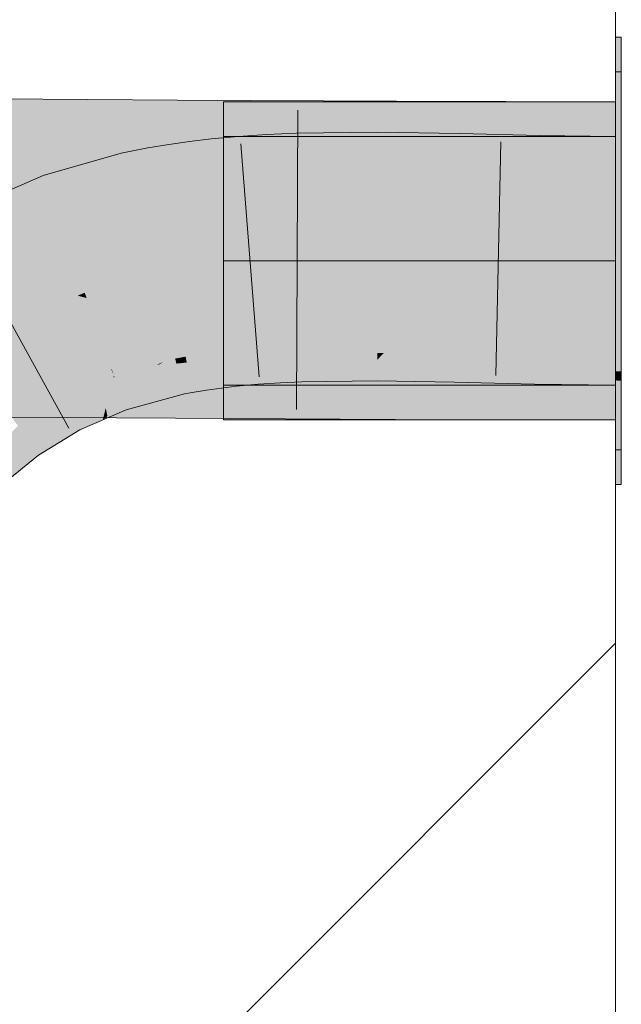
# Model space of a CAD drawing. Extents: x -620 to 300, y 62 to 1162.
# Tile 277 of 307: x 244.902 to 245.507, y 968.379 to 969.369. Entities that reach past the tile are written whole.
import ezdxf
from ezdxf.lldxf.tags import DXFTag

# ---------------------------------------------------------------- set-up
doc = ezdxf.new("R2010")
doc.units = 0
doc.layers.get('0').update_dxf_attribs({"lineweight": 13})
doc.layers.add('E_Detail_Linie_Text_Bem', color=7, linetype='Continuous', lineweight=13)
for name, color, linetype, lineweight, true_color in [('E_Detail_Wandschraffur', 7, 'Continuous', 5, 0xc0c0c0), ('E_Leerrohr 25-A06G955E8I', 7, 'Continuous', 9, 0xff8000), ('E_Leerrohr 25-Shading', 7, 'Continuous', 9, 0xff8000), ('E_Leerrohr 32-A06G955G8I', 7, 'Continuous', 9, 0x00b300), ('E_Leerrohr 32-Shading', 7, 'Continuous', 9, 0x00b300)]:
    doc.layers.add(name, color=color, linetype=linetype, lineweight=lineweight, true_color=true_color)
tags = doc.linetypes.add('fein_strichliert', pattern=[4, 1, -2, 1]).pattern_tags.tags
tags[8:9] = [DXFTag(74, 4), DXFTag(75, 0), DXFTag(340, '0'), DXFTag(46, 0.0), DXFTag(50, 0.0), DXFTag(44, 0.0), DXFTag(45, 0.0)]
tags[6:7] = [DXFTag(74, 4), DXFTag(75, 0), DXFTag(340, '0'), DXFTag(46, 0.0), DXFTag(50, 0.0), DXFTag(44, 0.0), DXFTag(45, 0.0)]
tags[4:5] = [DXFTag(74, 4), DXFTag(75, 0), DXFTag(340, '0'), DXFTag(46, 0.0), DXFTag(50, 0.0), DXFTag(44, 0.0), DXFTag(45, 0.0)]
tags = doc.linetypes.add('STRICHPUNKT2-A06G955F8I', pattern=[12.7, 6.35, -3.175, 0, -3.175]).pattern_tags.tags
tags[10:11] = [DXFTag(74, 4), DXFTag(75, 0), DXFTag(340, '0'), DXFTag(46, 0.0), DXFTag(50, 0.0), DXFTag(44, 0.0), DXFTag(45, 0.0)]
tags[8:9] = [DXFTag(74, 4), DXFTag(75, 0), DXFTag(340, '0'), DXFTag(46, 0.0), DXFTag(50, 0.0), DXFTag(44, 0.0), DXFTag(45, 0.0)]
tags[6:7] = [DXFTag(74, 4), DXFTag(75, 0), DXFTag(340, '0'), DXFTag(46, 0.0), DXFTag(50, 0.0), DXFTag(44, 0.0), DXFTag(45, 0.0)]
tags[4:5] = [DXFTag(74, 4), DXFTag(75, 0), DXFTag(340, '0'), DXFTag(46, 0.0), DXFTag(50, 0.0), DXFTag(44, 0.0), DXFTag(45, 0.0)]

# ---------------------------------------------------------------- blocks, each defined once
blk = doc.blocks.new('Shading-A06G94V18I', base_point=(243.33392, 864.50482))
at = {"layer": 'E_Leerrohr 25-Shading', "color": 31, "true_color": 0xecb67f}
for points in [[(245.50716, 969.15942), (245.50716, 969.31696), (245.50116, 969.15942), (245.50116, 969.31696)], [(245.50716, 969.15942), (245.50716, 969.31696), (245.50116, 969.15942), (245.50116, 969.31696)], [(245.50716, 969.15942), (245.50716, 969.31696), (245.50116, 969.15942), (245.50116, 969.31696)], [(245.10716, 969.25195), (245.10716, 969.12695), (245.50116, 969.25195), (245.50116, 969.12695)], [(245.10716, 969.25195), (245.10716, 969.12695), (245.50116, 969.25195), (245.50116, 969.12695)], [(245.10716, 969.25195), (245.10716, 969.12695), (245.50116, 969.25195), (245.50116, 969.12695)], [(245.50716, 969.14191), (245.50716, 969.15942), (245.50116, 969.14191), (245.50116, 969.15942)], [(245.50716, 969.14191), (245.50716, 969.15942), (245.50116, 969.14191), (245.50116, 969.15942)], [(245.50716, 969.14191), (245.50716, 969.15942), (245.50116, 969.14191), (245.50116, 969.15942)], [(245.50116, 969.14191), (245.50116, 969.12695), (245.50716, 969.14191), (245.50716, 969.12695)], [(245.50116, 969.14191), (245.50116, 969.12695), (245.50716, 969.14191), (245.50716, 969.12695)], [(245.50116, 969.14191), (245.50116, 969.12695), (245.50716, 969.14191), (245.50716, 969.12695)], [(245.10716, 969.12695), (245.10716, 969.00195), (245.50116, 969.12695), (245.50116, 969.00195)], [(245.10716, 969.12695), (245.10716, 969.00195), (245.50116, 969.12695), (245.50116, 969.00195)], [(245.10716, 969.12695), (245.10716, 969.00195), (245.50116, 969.12695), (245.50116, 969.00195)], [(245.50716, 969.12695), (245.50116, 969.12695), (245.50716, 969.06635), (245.50116, 969.06635)], [(245.50716, 969.12695), (245.50116, 969.12695), (245.50716, 969.06635), (245.50116, 969.06635)], [(245.50716, 969.12695), (245.50116, 969.12695), (245.50716, 969.06635), (245.50116, 969.06635)], [(245.50116, 969.06635), (245.50116, 968.93695), (245.50716, 969.06635), (245.50716, 968.93695)], [(245.50116, 969.06635), (245.50116, 968.93695), (245.50716, 969.06635), (245.50716, 968.93695)], [(245.50116, 969.06635), (245.50116, 968.93695), (245.50716, 969.06635), (245.50716, 968.93695)]]:
    blk.add_solid(points, dxfattribs=at)
at = {"layer": 'E_Leerrohr 25-Shading', "color": 43, "true_color": 0xd7ab7f}
for points in [[(245.18037, 969.25537), (245.1503, 969.25397), (245.18086, 969.23303), (245.15163, 969.23077)], [(245.26207, 969.25641), (245.18037, 969.25537), (245.26202, 969.23486), (245.18086, 969.23303)], [(245.34476, 969.25507), (245.26207, 969.25641), (245.34428, 969.23248), (245.26202, 969.23486)], [(245.42482, 969.25299), (245.34476, 969.25507), (245.42435, 969.229), (245.34428, 969.23248)], [(245.07341, 969.24359), (245.07297, 969.24701), (245.05276, 969.23859), (245.05193, 969.24408)], [(245.09465, 969.24786), (245.09447, 969.24951), (245.07341, 969.24359), (245.07297, 969.24701)], [(245.09717, 969.22333), (245.09465, 969.24786), (245.07655, 969.21918), (245.07341, 969.24359)], [(245.12057, 969.25195), (245.09447, 969.24951), (245.09465, 969.24786)], [(245.12411, 969.22754), (245.12216, 969.25208), (245.09465, 969.24786), (245.12057, 969.25195)], [(245.12411, 969.22754), (245.09465, 969.24786), (245.09717, 969.22333)], [(245.1503, 969.25397), (245.12216, 969.25208), (245.15163, 969.23077), (245.12411, 969.22754)], [(245.50116, 969.25195), (245.42482, 969.25299), (245.50116, 969.22717), (245.42435, 969.229)], [(245.03235, 969.23273), (245.03093, 969.24054), (245.00703, 969.22375), (245.00406, 969.23505)], [(245.05276, 969.23859), (245.05193, 969.24408), (245.03235, 969.23273), (245.03093, 969.24054)], [(245.0565, 969.21436), (245.05276, 969.23859), (245.03671, 969.20862), (245.03235, 969.23273)], [(245.07655, 969.21918), (245.07341, 969.24359), (245.0565, 969.21436), (245.05276, 969.23859)], [(245.00406, 969.23505), (244.92581, 969.21283), (245.00703, 969.22375), (244.93466, 969.18781)], [(245.03671, 969.20862), (245.03235, 969.23273), (245.01318, 969.20038), (245.00703, 969.22375)], [(245.09717, 969.22333), (245.09821, 969.21313), (245.12411, 969.22754), (245.12506, 969.21558)], [(245.12411, 969.22754), (245.12506, 969.21558), (245.15163, 969.23077), (245.15237, 969.21741)], [(245.15163, 969.23077), (245.15237, 969.21741), (245.18086, 969.23303), (245.18117, 969.21875)], [(245.18086, 969.23303), (245.18117, 969.21875), (245.26202, 969.23486), (245.26201, 969.21985)], [(245.26202, 969.23486), (245.26201, 969.21985), (245.34428, 969.23248), (245.34398, 969.21844)], [(245.34428, 969.23248), (245.34398, 969.21844), (245.42435, 969.229), (245.4241, 969.21637)], [(245.42435, 969.229), (245.4241, 969.21637), (245.50116, 969.22717), (245.50116, 969.21533)], [(244.93466, 969.18781), (244.93802, 969.17834), (245.00703, 969.22375), (245.01338, 969.19965)], [(245.0565, 969.21436), (245.0575, 969.20789), (245.07655, 969.21918), (245.07765, 969.21069)], [(245.07655, 969.21918), (245.07765, 969.21069), (245.09717, 969.22333), (245.09821, 969.21313)], [(244.92581, 969.21283), (244.8477, 969.17902), (244.9039, 969.16357), (244.86453, 969.14648)], [(244.92581, 969.21283), (244.9039, 969.16357), (244.93466, 969.18781)], [(245.01318, 969.20038), (245.01338, 969.19965), (245.03671, 969.20862), (245.03746, 969.20453)], [(245.03671, 969.20862), (245.03746, 969.20453), (245.0565, 969.21436), (245.0575, 969.20789)], [(244.9039, 969.16357), (244.93802, 969.17834), (244.93466, 969.18781)], [(245.11644, 969.03577), (245.11629, 969.03723), (245.10034, 969.03442), (245.10022, 969.0354)], [(245.13918, 969.03876), (245.13913, 969.03937), (245.1163, 969.03699), (245.11629, 969.03723)], [(245.11644, 969.03577), (245.13931, 969.03705), (245.1163, 969.03699), (245.13918, 969.03876)], [(245.1626, 969.03766), (245.1624, 969.04095), (245.13931, 969.03705), (245.13913, 969.03937)], [(245.13965, 969.03302), (245.16286, 969.03296), (245.13931, 969.03705), (245.1626, 969.03766)], [(245.18506, 969.03766), (245.18497, 969.04199), (245.1626, 969.03766), (245.1624, 969.04095)], [(245.16286, 969.03296), (245.18517, 969.03259), (245.1626, 969.03766), (245.18506, 969.03766)], [(245.26166, 969.03906), (245.26167, 969.04303), (245.185, 969.04041), (245.18497, 969.04199)], [(245.18506, 969.03766), (245.26166, 969.03473), (245.185, 969.04041), (245.26166, 969.03906)], [(245.26166, 969.03436), (245.26166, 969.03473), (245.18517, 969.03259), (245.18506, 969.03766)], [(245.34021, 969.04169), (245.26167, 969.04303), (245.34, 969.0321), (245.26166, 969.03436)], [(245.42061, 969.03961), (245.34021, 969.04169), (245.42039, 969.02856), (245.34, 969.0321)], [(245.50116, 969.03857), (245.42061, 969.03961), (245.50116, 969.02667), (245.42039, 969.02856)], [(245.05835, 969.02869), (245.04625, 969.02533), (245.05882, 969.02692), (245.04294, 969.02301)], [(245.06938, 969.02826), (245.06897, 969.03058), (245.05882, 969.02692), (245.05835, 969.02869)], [(245.05968, 969.02362), (245.07004, 969.02472), (245.05882, 969.02692), (245.06938, 969.02826)], [(245.08441, 969.03259), (245.08434, 969.03314), (245.06902, 969.0304), (245.06897, 969.03058)], [(245.06938, 969.02826), (245.08481, 969.03009), (245.06902, 969.0304), (245.08441, 969.03259)], [(245.07004, 969.02472), (245.08542, 969.02606), (245.06938, 969.02826), (245.08481, 969.03009)], [(245.10034, 969.03442), (245.10022, 969.0354), (245.08441, 969.03259), (245.08434, 969.03314)], [(245.08481, 969.03009), (245.10072, 969.03143), (245.08441, 969.03259), (245.10034, 969.03442)], [(245.08542, 969.02606), (245.10129, 969.02698), (245.08481, 969.03009), (245.10072, 969.03143)], [(245.10072, 969.03143), (245.11679, 969.03235), (245.10034, 969.03442), (245.11644, 969.03577)], [(245.10129, 969.02698), (245.11728, 969.02753), (245.10072, 969.03143), (245.11679, 969.03235)], [(245.11758, 969.0246), (245.11728, 969.02753), (245.10201, 969.02148), (245.10129, 969.02698)], [(245.11679, 969.03235), (245.13965, 969.03302), (245.11644, 969.03577), (245.13931, 969.03705)], [(245.11728, 969.02753), (245.14003, 969.02814), (245.11679, 969.03235), (245.13965, 969.03302)], [(245.14003, 969.02814), (245.11728, 969.02753), (245.13632, 969.02759)], [(245.11728, 969.02753), (245.11758, 969.0246), (245.13632, 969.02759)], [(245.11758, 969.0246), (245.12003, 969.00085), (245.14003, 969.02814), (245.14204, 969.00287)], [(245.16298, 969.03082), (245.16286, 969.03296), (245.14003, 969.02814), (245.13965, 969.03302)], [(245.16298, 969.03082), (245.14003, 969.02814), (245.16438, 969.0061), (245.142, 969.00354)], [(245.16286, 969.03296), (245.16298, 969.03082), (245.18338, 969.03247)], [(245.18517, 969.03259), (245.16286, 969.03296), (245.18338, 969.03247)], [(245.18517, 969.03259), (245.16298, 969.03082), (245.1857, 969.00787), (245.16438, 969.0061)], [(245.26164, 969.0274), (245.26166, 969.03436), (245.18517, 969.03241), (245.18517, 969.03259)], [(245.26161, 969.00958), (245.26164, 969.0274), (245.1857, 969.00787), (245.18517, 969.03241)], [(245.33948, 969.00732), (245.33974, 969.01947), (245.26161, 969.00958), (245.26164, 969.0274)], [(245.26164, 969.0274), (245.26825, 969.03418), (245.26166, 969.03436)], [(245.26164, 969.0274), (245.33974, 969.01947), (245.26825, 969.03418), (245.33992, 969.02875)], [(245.33992, 969.02875), (245.34, 969.0321), (245.26825, 969.03418)], [(245.33974, 969.01947), (245.42004, 969.0105), (245.33992, 969.02875), (245.42026, 969.02185)], [(245.42026, 969.02185), (245.42039, 969.02856), (245.33992, 969.02875), (245.34, 969.0321)], [(245.42026, 969.02185), (245.45709, 969.02771), (245.42039, 969.02856)], [(245.42026, 969.02185), (245.50116, 969.01611), (245.45709, 969.02771), (245.50116, 969.02551)], [(245.50116, 969.02551), (245.50116, 969.02667), (245.45709, 969.02771)], [(245.01585, 969.01691), (245.0162, 969.01422), (245.04625, 969.02533), (245.02916, 969.01703)], [(245.01663, 969.01099), (245.01744, 969.00507), (245.02916, 969.01703), (245.0368, 969.01868)], [(245.0368, 969.01868), (245.01744, 969.00507), (245.05968, 969.02362), (245.06303, 969.01086)], [(245.02916, 969.01703), (245.0368, 969.01868), (245.03993, 969.02228), (245.04294, 969.02301)], [(245.04294, 969.02301), (245.0368, 969.01868), (245.05882, 969.02692), (245.05968, 969.02362)], [(245.04294, 969.02301), (245.04625, 969.02533), (245.03993, 969.02228)], [(245.07205, 969.01355), (245.07004, 969.02472), (245.06303, 969.01086), (245.05968, 969.02362)], [(245.0867, 969.01776), (245.08542, 969.02606), (245.07205, 969.01355), (245.07004, 969.02472)], [(245.07205, 969.01355), (245.0755, 968.99457), (245.0867, 969.01776), (245.08989, 968.99695)], [(245.10201, 969.02148), (245.10129, 969.02698), (245.0867, 969.01776), (245.08542, 969.02606)], [(245.0867, 969.01776), (245.08989, 968.99695), (245.10201, 969.02148), (245.10489, 968.99908)], [(245.10201, 969.02148), (245.10489, 968.99908), (245.11758, 969.0246), (245.12003, 969.00085)], [(245.41991, 969.00378), (245.42004, 969.0105), (245.33948, 969.00732), (245.33974, 969.01947)], [(245.50116, 969.00262), (245.50116, 969.01611), (245.42004, 969.0105), (245.42026, 969.02185)], [(244.98354, 969.00458), (244.9964, 969.0097), (244.98331, 969.00574), (244.99689, 969.01166)], [(244.99207, 968.99664), (244.99335, 968.99762), (244.98994, 969.00714), (244.9964, 969.0097)], [(244.99335, 968.99762), (244.99998, 969.00287), (244.9964, 969.0097), (244.99742, 969.01013)], [(244.99742, 969.01013), (244.99689, 969.01166), (244.9964, 969.0097)], [(245.01585, 969.01691), (244.99689, 969.01166), (245.01593, 969.01636)], [(244.99689, 969.01166), (244.99742, 969.01013), (245.01593, 969.01636), (245.0162, 969.01422)], [(244.99742, 969.01013), (244.99998, 969.00287), (245.0162, 969.01422), (245.01663, 969.01099)], [(244.99998, 969.00287), (245.01744, 969.00507), (245.01663, 969.01099)], [(245.00677, 968.98364), (245.00908, 968.97711), (245.06303, 969.01086), (245.06766, 968.99329)], [(245.0162, 969.01422), (245.01663, 969.01099), (245.02916, 969.01703)], [(245.01942, 968.98981), (245.06303, 969.01086), (245.01744, 969.00507)], [(245.06303, 969.01086), (245.06766, 968.99329), (245.07205, 969.01355), (245.0755, 968.99457)], [(245.16438, 969.0061), (245.16447, 969.00439), (245.1857, 969.00787), (245.18575, 969.00537)], [(245.1857, 969.00787), (245.18575, 969.00537), (245.26161, 969.00958), (245.2616, 969.00641)], [(245.26161, 969.00958), (245.2616, 969.00641), (245.33948, 969.00732), (245.33942, 969.00513)], [(245.42004, 969.0105), (245.41989, 969.00305), (245.50116, 969.00262), (245.50116, 969.00195)], [(244.94582, 968.9895), (244.98354, 969.00458), (244.98331, 969.00574)], [(244.98354, 969.00458), (244.94582, 968.9895), (244.98605, 968.99188), (244.9566, 968.96869)], [(244.98994, 969.00714), (244.98354, 969.00458), (244.99207, 968.99664), (244.98605, 968.99188)], [(244.99026, 968.97064), (245.00677, 968.98364), (244.99335, 968.99762), (244.99998, 969.00287)], [(245.00677, 968.98364), (245.01942, 968.98981), (244.99998, 969.00287), (245.01744, 969.00507)], [(245.142, 969.00354), (245.14204, 969.00287), (245.16438, 969.0061), (245.16447, 969.00439)], [(245.33948, 969.00732), (245.33942, 969.00513), (245.41991, 969.00378), (245.41989, 969.00305)], [(244.94582, 968.9895), (244.89989, 968.96143), (244.92984, 968.93695), (244.92107, 968.93158)], [(244.94582, 968.9895), (244.92984, 968.93695), (244.9566, 968.96869)], [(244.96265, 968.95697), (244.98605, 968.99188), (244.9566, 968.96869)], [(244.96265, 968.95697), (244.98558, 968.96692), (244.98605, 968.99188), (244.98862, 968.97894)], [(244.98862, 968.97894), (244.99335, 968.99762), (244.98605, 968.99188)], [(244.99026, 968.97064), (244.99335, 968.99762), (244.98862, 968.97894)], [(244.98558, 968.96692), (245.00908, 968.97711), (245.00677, 968.98364)], [(244.98558, 968.96692), (244.99026, 968.97064), (244.98862, 968.97894)], [(244.92984, 968.93695), (244.96265, 968.95697), (244.9566, 968.96869)], [(244.8644, 968.92371), (244.88515, 968.9024), (244.90018, 968.961), (244.92107, 968.93158)]]:
    blk.add_solid(points, dxfattribs=at)
at = {"layer": 'E_Leerrohr 25-Shading', "color": 31, "true_color": 0xfabd7f}
for points in [[(245.12544, 969.18658), (245.12506, 969.21558), (245.10078, 969.18817), (245.09821, 969.21313)], [(245.15237, 969.21741), (245.12506, 969.21558), (245.15421, 969.18518), (245.1274, 969.18646)], [(245.1274, 969.18646), (245.12506, 969.21558), (245.12544, 969.18658)], [(245.18117, 969.21875), (245.15237, 969.21741), (245.1819, 969.18427), (245.15421, 969.18518)], [(245.26201, 969.21985), (245.18117, 969.21875), (245.26193, 969.18353), (245.1819, 969.18427)], [(245.34398, 969.21844), (245.26201, 969.21985), (245.34325, 969.18445), (245.26193, 969.18353)], [(245.4241, 969.21637), (245.34398, 969.21844), (245.42349, 969.18591), (245.34325, 969.18445)], [(245.50116, 969.21533), (245.4241, 969.21637), (245.50116, 969.18671), (245.42349, 969.18591)], [(245.05995, 969.19183), (245.0575, 969.20789), (245.03932, 969.19421), (245.03746, 969.20453)], [(245.08034, 969.18982), (245.07765, 969.21069), (245.05995, 969.19183), (245.0575, 969.20789)], [(245.10078, 969.18817), (245.09821, 969.21313), (245.08034, 969.18982), (245.07765, 969.21069)], [(245.02998, 969.13654), (245.01338, 969.19965), (244.94733, 969.15198), (244.93802, 969.17834)], [(245.03932, 969.19421), (245.03746, 969.20453), (245.01387, 969.19775), (245.01338, 969.19965)], [(245.05028, 969.13373), (245.03932, 969.19421), (245.02998, 969.13654), (245.01387, 969.19775)], [(245.06921, 969.13159), (245.05995, 969.19183), (245.05028, 969.13373), (245.03932, 969.19421)], [(245.08807, 969.1297), (245.08034, 969.18982), (245.06921, 969.13159), (245.05995, 969.19183)], [(245.10693, 969.12817), (245.10078, 969.18817), (245.08807, 969.1297), (245.08034, 969.18982)], [(245.12624, 969.12695), (245.12544, 969.18658), (245.10712, 969.1264), (245.10078, 969.18817)], [(245.1321, 969.1275), (245.1274, 969.18646), (245.12624, 969.12695), (245.12544, 969.18658)], [(245.1274, 969.18646), (245.1321, 969.1275), (245.15421, 969.18518), (245.15739, 969.12921)], [(245.34325, 969.18445), (245.34209, 969.13007), (245.42349, 969.18591), (245.42235, 969.12799)], [(245.42349, 969.18591), (245.42235, 969.12799), (245.50116, 969.18671), (245.50116, 969.12695)], [(244.94466, 969.15265), (244.93802, 969.17834), (244.9039, 969.16357)], [(244.94733, 969.15198), (244.93802, 969.17834), (244.94466, 969.15265)], [(245.15421, 969.18518), (245.15739, 969.12921), (245.1819, 969.18427), (245.18306, 969.13037)], [(245.1819, 969.18427), (245.18306, 969.13037), (245.26193, 969.18353), (245.26184, 969.13141)], [(245.26193, 969.18353), (245.26184, 969.13141), (245.34325, 969.18445), (245.34209, 969.13007)], [(244.88437, 969.10822), (244.9039, 969.16357), (244.86453, 969.14648)], [(244.88437, 969.10822), (244.95403, 969.11652), (244.9039, 969.16357), (244.94466, 969.15265)], [(244.95403, 969.11652), (244.95961, 969.11719), (244.94466, 969.15265), (244.94733, 969.15198)], [(245.03351, 969.12311), (245.02998, 969.13654), (244.95961, 969.11719), (244.94733, 969.15198)], [(245.03351, 969.12311), (245.05202, 969.12415), (245.02998, 969.13654), (245.05028, 969.13373)], [(245.05202, 969.12415), (245.07022, 969.12506), (245.05028, 969.13373), (245.06921, 969.13159)], [(245.07022, 969.12506), (245.08858, 969.12579), (245.06921, 969.13159), (245.08807, 969.1297)], [(245.08858, 969.12579), (245.10712, 969.1264), (245.08807, 969.1297), (245.10693, 969.12817)], [(245.08858, 969.12579), (245.08893, 969.12305), (245.10712, 969.1264), (245.10725, 969.12518)], [(245.10712, 969.1264), (245.10725, 969.12518), (245.12624, 969.12695)], [(245.1321, 969.1275), (245.10725, 969.12518), (245.13695, 969.06665), (245.1131, 969.06824)], [(245.15749, 969.12762), (245.15739, 969.12921), (245.13213, 969.12708), (245.1321, 969.1275)], [(245.13217, 969.12653), (245.15761, 969.12537), (245.13213, 969.12708), (245.15749, 969.12762)], [(245.16101, 969.06555), (245.15761, 969.12537), (245.13695, 969.06665), (245.13217, 969.12653)], [(245.18312, 969.12793), (245.18306, 969.13037), (245.15749, 969.12762), (245.15739, 969.12921)], [(245.15761, 969.12537), (245.1832, 969.12451), (245.15749, 969.12762), (245.18312, 969.12793)], [(245.26183, 969.12823), (245.26184, 969.13141), (245.18312, 969.12793), (245.18306, 969.13037)], [(245.1832, 969.12451), (245.26183, 969.12378), (245.18312, 969.12793), (245.26183, 969.12823)], [(245.34204, 969.12787), (245.34209, 969.13007), (245.26183, 969.12823), (245.26184, 969.13141)], [(245.26183, 969.12378), (245.34198, 969.12469), (245.26183, 969.12823), (245.34204, 969.12787)], [(245.34198, 969.12469), (245.42232, 969.12616), (245.34204, 969.12787), (245.42235, 969.12726)], [(245.42235, 969.12726), (245.42235, 969.12799), (245.34204, 969.12787), (245.34209, 969.13007)], [(245.50116, 969.12695), (245.42235, 969.12799), (245.50116, 969.0672), (245.42114, 969.06641)], [(244.9604, 969.09192), (244.95403, 969.11652), (244.89673, 969.08435), (244.88437, 969.10822)], [(244.96745, 969.09497), (244.95961, 969.11719), (244.9604, 969.09192), (244.95403, 969.11652)], [(245.03351, 969.12311), (244.95961, 969.11719), (245.03462, 969.11884), (244.96745, 969.09497)], [(244.96745, 969.09497), (245.03586, 969.11414), (245.03462, 969.11884)], [(245.05162, 969.12415), (245.03351, 969.12311), (245.03462, 969.11884)], [(245.05202, 969.12415), (245.05162, 969.12415), (245.03586, 969.11414), (245.03462, 969.11884)], [(245.05202, 969.12415), (245.03586, 969.11414), (245.05321, 969.11755)], [(245.05321, 969.11755), (245.03586, 969.11414), (245.06123, 969.0733), (245.04608, 969.07532)], [(245.07022, 969.12506), (245.05202, 969.12415), (245.07066, 969.12213), (245.05309, 969.11823)], [(245.05309, 969.11823), (245.05321, 969.11755), (245.07066, 969.12213), (245.07091, 969.12048)], [(245.07091, 969.12048), (245.05321, 969.11755), (245.07846, 969.07135), (245.06123, 969.0733)], [(245.08827, 969.12579), (245.07022, 969.12506), (245.07066, 969.12213)], [(245.08858, 969.12579), (245.08827, 969.12579), (245.07091, 969.12048), (245.07066, 969.12213)], [(245.08858, 969.12579), (245.07091, 969.12048), (245.08893, 969.12305)], [(245.08893, 969.12305), (245.07091, 969.12048), (245.09581, 969.06964), (245.07846, 969.07135)], [(245.10725, 969.12518), (245.08893, 969.12305), (245.1131, 969.06824), (245.09581, 969.06964)], [(245.18448, 969.06476), (245.1832, 969.12451), (245.16101, 969.06555), (245.15761, 969.12537)], [(245.2617, 969.06403), (245.26183, 969.12378), (245.18448, 969.06476), (245.1832, 969.12451)], [(245.3407, 969.06494), (245.34198, 969.12469), (245.2617, 969.06403), (245.26183, 969.12378)], [(245.42114, 969.06641), (245.42232, 969.12616), (245.3407, 969.06494), (245.34198, 969.12469)], [(245.03586, 969.11414), (244.96745, 969.09497), (245.04608, 969.07532), (244.96938, 969.08954)], [(244.94856, 969.09052), (244.89673, 969.08435), (244.90518, 969.06799)], [(244.98546, 969.0368), (244.9604, 969.09192), (244.91106, 969.05664), (244.90518, 969.06799)], [(244.9604, 969.09192), (244.94856, 969.09052), (244.90518, 969.06799)], [(244.96745, 969.09497), (244.9604, 969.09192), (244.96938, 969.08954)], [(244.96938, 969.08954), (244.9604, 969.09192), (244.98827, 969.03601), (244.98546, 969.0368)], [(245.04617, 969.04852), (245.04608, 969.07532), (244.98225, 969.05304), (244.96938, 969.08954)], [(244.90518, 969.06799), (244.89673, 969.08435), (244.89525, 969.06195), (244.88359, 969.06006)], [(244.91106, 969.05664), (244.90518, 969.06799), (244.89525, 969.06195)], [(245.06123, 969.0733), (245.04608, 969.07532), (245.06593, 969.0473), (245.05327, 969.04797)], [(245.05327, 969.04797), (245.04608, 969.07532), (245.04617, 969.04852)], [(245.08192, 969.04883), (245.07846, 969.07135), (245.06551, 969.04974), (245.06123, 969.0733)], [(245.09859, 969.04803), (245.09581, 969.06964), (245.08192, 969.04883), (245.07846, 969.07135)], [(245.11525, 969.0473), (245.1131, 969.06824), (245.09859, 969.04803), (245.09581, 969.06964)], [(245.13858, 969.04633), (245.13695, 969.06665), (245.11525, 969.0473), (245.1131, 969.06824)], [(245.42114, 969.06641), (245.42061, 969.03961), (245.50116, 969.0672), (245.50116, 969.03857)], [(244.87932, 969.05219), (244.91106, 969.05664), (244.89525, 969.06195)], [(245.16214, 969.04553), (245.16101, 969.06555), (245.13858, 969.04633), (245.13695, 969.06665)], [(245.18491, 969.04486), (245.18448, 969.06476), (245.16214, 969.04553), (245.16101, 969.06555)], [(245.2617, 969.06403), (245.18448, 969.06476), (245.26167, 969.04303), (245.18491, 969.04486)], [(245.2617, 969.06403), (245.26167, 969.04303), (245.3407, 969.06494), (245.34021, 969.04169)], [(245.3407, 969.06494), (245.34021, 969.04169), (245.42114, 969.06641), (245.42061, 969.03961)], [(244.87932, 969.05219), (244.90858, 969.0246), (244.91106, 969.05664), (244.92863, 969.02271)], [(244.90858, 969.0246), (244.87932, 969.05219), (244.88644, 969.02673)], [(244.99403, 969.01794), (244.98546, 969.0368), (244.92863, 969.02271), (244.91106, 969.05664)], [(245.04625, 969.02533), (245.04617, 969.04852), (244.98827, 969.03601), (244.98225, 969.05304)], [(245.05835, 969.02869), (245.05327, 969.04797), (245.04625, 969.02533), (245.04617, 969.04852)], [(245.05327, 969.04797), (245.05835, 969.02869), (245.06593, 969.0473), (245.06897, 969.03058)], [(245.08228, 969.04651), (245.08192, 969.04883), (245.06593, 969.0473), (245.06551, 969.04974)], [(245.08228, 969.04651), (245.06593, 969.0473), (245.08359, 969.03802), (245.06769, 969.03766)], [(245.09888, 969.04578), (245.09859, 969.04803), (245.08228, 969.04651), (245.08192, 969.04883)], [(245.11548, 969.0451), (245.11525, 969.0473), (245.09888, 969.04578), (245.09859, 969.04803)], [(245.13875, 969.04425), (245.13858, 969.04633), (245.11548, 969.0451), (245.11525, 969.0473)], [(245.06769, 969.03766), (245.06897, 969.03058), (245.08359, 969.03802), (245.08434, 969.03314)], [(245.09888, 969.04578), (245.08228, 969.04651), (245.09981, 969.03851), (245.08359, 969.03802)], [(245.08359, 969.03802), (245.08434, 969.03314), (245.09981, 969.03851), (245.10022, 969.0354)], [(245.11548, 969.0451), (245.09888, 969.04578), (245.1161, 969.039), (245.09981, 969.03851)], [(245.09981, 969.03851), (245.10022, 969.0354), (245.1161, 969.039), (245.11629, 969.03723)], [(245.13875, 969.04425), (245.11548, 969.0451), (245.13908, 969.03992), (245.1161, 969.039)], [(245.1161, 969.039), (245.11629, 969.03723), (245.13908, 969.03992), (245.13913, 969.03937)], [(245.16226, 969.04358), (245.16214, 969.04553), (245.13875, 969.04425), (245.13858, 969.04633)], [(245.13875, 969.04425), (245.13913, 969.03937), (245.16226, 969.04358), (245.1624, 969.04095)], [(245.18495, 969.04297), (245.18491, 969.04486), (245.16226, 969.04358), (245.16214, 969.04553)], [(245.16226, 969.04358), (245.1624, 969.04095), (245.18495, 969.04297), (245.18497, 969.04199)], [(245.18491, 969.04486), (245.18497, 969.04199), (245.26167, 969.04303)], [(244.98827, 969.03601), (244.98546, 969.0368), (244.99469, 969.01788), (244.99403, 969.01794)], [(245.04625, 969.02533), (244.98827, 969.03601), (245.01585, 969.01691), (244.99469, 969.01788)], [(244.90401, 968.96393), (244.94582, 968.9895), (244.88644, 969.02673), (244.90858, 969.0246)], [(244.90858, 969.0246), (244.94582, 968.9895), (244.92863, 969.02271)], [(244.92863, 969.02271), (244.99689, 969.01166), (244.99403, 969.01794)], [(244.92863, 969.02271), (244.93517, 969.01007), (244.99689, 969.01166), (244.98331, 969.00574)], [(244.99403, 969.01794), (244.99689, 969.01166), (244.99469, 969.01788)], [(244.99469, 969.01788), (244.99689, 969.01166), (245.01585, 969.01691)], [(244.88734, 968.97913), (244.90401, 968.96393), (244.87706, 969.01666), (244.88966, 969.0152)], [(244.93517, 969.01007), (244.94582, 968.9895), (244.98331, 969.00574)], [(244.90401, 968.96393), (244.88734, 968.97913), (244.89989, 968.96143)]]:
    blk.add_solid(points, dxfattribs=at)
at = {"layer": 'E_Leerrohr 32-Shading', "color": 83, "true_color": 0x7fcb7f}
for points in [[(245.50716, 969.2699), (245.50716, 969.35193), (245.50116, 969.26984), (245.50116, 969.35193)], [(245.50116, 969.28693), (245.10716, 969.28693), (245.50116, 969.14441), (245.10716, 969.14441)], [(245.50116, 969.17694), (245.50716, 969.17694), (245.50116, 969.26984), (245.50716, 969.2699)], [(245.50716, 969.15942), (245.50716, 969.17694), (245.50116, 969.15942), (245.50116, 969.17694)], [(245.50716, 969.15942), (245.50116, 969.15942), (245.50716, 969.14441), (245.50116, 969.14441)], [(245.10716, 969.14441), (245.10716, 969.12695), (245.50116, 969.14441), (245.50116, 969.12695)], [(245.50116, 969.14441), (245.50116, 969.12695), (245.50716, 969.14441), (245.50716, 969.12695)], [(245.10716, 969.12695), (245.10716, 968.96692), (245.50116, 969.12695), (245.50116, 968.96692)], [(245.50716, 969.01575), (245.50716, 969.12695), (245.50116, 969.01575), (245.50116, 969.12695)], [(245.50716, 969.01288), (245.50716, 969.01575), (245.50116, 969.01288), (245.50116, 969.01575)], [(245.50116, 969.0105), (245.50716, 969.01044), (245.50116, 969.01288), (245.50716, 969.01288)], [(245.50116, 969.00665), (245.50716, 969.00659), (245.50116, 969.0105), (245.50716, 969.01044)], [(245.50116, 969.00665), (245.50116, 968.90192), (245.50716, 969.00659), (245.50716, 968.90192)]]:
    blk.add_solid(points, dxfattribs=at)
at = {"layer": 'E_Leerrohr 32-Shading', "color": 83, "true_color": 0x7fbd7f}
for points in [[(245.06056, 969.26862), (245.06068, 969.28864), (244.83994, 969.27124), (244.84007, 969.29016)], [(245.06056, 969.26862), (245.26434, 969.26672), (245.06068, 969.28864), (245.26247, 969.28754)], [(245.26434, 969.26672), (245.28096, 969.26654), (245.26247, 969.28754), (245.28104, 969.28741)], [(245.50116, 969.26575), (245.50116, 969.28693), (245.28096, 969.26654), (245.28104, 969.28741)], [(244.83994, 969.27124), (244.83977, 969.24646), (245.06056, 969.26862), (245.06041, 969.24384)], [(245.06056, 969.26862), (245.06041, 969.24384), (245.28096, 969.26654), (245.28087, 969.24182)], [(245.28096, 969.26654), (245.28087, 969.24182), (245.50116, 969.26575), (245.50116, 969.24097)], [(244.83977, 969.24646), (244.83975, 969.24329), (245.06041, 969.24384), (245.06039, 969.24176)], [(245.06041, 969.24384), (245.06039, 969.24176), (245.28087, 969.24182), (245.28085, 969.24054)], [(245.28087, 969.24182), (245.28085, 969.24054), (245.50116, 969.24097), (245.50116, 969.24005)], [(245.05884, 968.99103), (244.88966, 969.0152), (244.8714, 968.99329), (244.8577, 969.0155)], [(244.88489, 969.01526), (245.05898, 969.01361), (244.87361, 969.01678), (245.05899, 969.0155)], [(244.88966, 969.0152), (245.05884, 968.99103), (245.05887, 968.99603)], [(245.05898, 969.01361), (244.88966, 969.0152), (245.05887, 968.99603)], [(245.27998, 969.0119), (245.05898, 969.01361), (245.10806, 968.99054), (245.05887, 968.99603)], [(245.27998, 969.0119), (245.28, 969.01428), (245.05898, 969.01361), (245.05899, 969.0155)], [(245.27998, 969.0119), (245.10806, 968.99054), (245.27989, 968.98895)], [(245.27998, 969.0119), (245.27989, 968.98895), (245.50116, 969.01105), (245.50116, 968.98816)], [(245.50116, 969.01105), (245.50116, 969.01379), (245.27998, 969.0119), (245.28, 969.01428)], [(244.97629, 968.992), (244.83803, 968.99365), (244.9821, 968.9707), (244.83788, 968.97247)], [(245.05884, 968.99103), (244.97629, 968.992), (245.0587, 968.96979), (244.9821, 968.9707)], [(245.05884, 968.99103), (245.0587, 968.96979), (245.27989, 968.98895), (245.27982, 968.96777)], [(245.05887, 968.99603), (245.05884, 968.99103), (245.10806, 968.99054)], [(245.27989, 968.98895), (245.27982, 968.96741), (245.50116, 968.98816), (245.50116, 968.96692)], [(244.83788, 968.97247), (244.83786, 968.97015), (244.99026, 968.97064), (244.99055, 968.96912)], [(244.99055, 968.96912), (245.0587, 968.96863), (244.99026, 968.97064), (245.0587, 968.96979)], [(245.0587, 968.96863), (245.27982, 968.96741), (245.0587, 968.96979), (245.27982, 968.96777)]]:
    blk.add_solid(points, dxfattribs=at)
at = {"layer": 'E_Leerrohr 32-Shading', "color": 83, "true_color": 0x7fd57f}
for points in [[(244.83928, 969.17584), (245.06, 969.17694), (244.83969, 969.2356), (245.06036, 969.23669)], [(245.06036, 969.23669), (245.06039, 969.24176), (244.83969, 969.2356), (244.83975, 969.24329)], [(245.06, 969.17694), (245.28062, 969.1778), (245.06036, 969.23669), (245.28084, 969.23755)], [(245.28084, 969.23755), (245.28085, 969.24054), (245.06036, 969.23669), (245.06039, 969.24176)], [(245.28062, 969.1778), (245.50116, 969.17816), (245.28084, 969.23755), (245.50116, 969.23792)], [(245.50116, 969.23792), (245.50116, 969.24005), (245.28084, 969.23755), (245.28085, 969.24054)], [(244.83928, 969.17584), (244.83913, 969.15265), (245.00818, 969.1767), (244.91034, 969.15247)], [(244.91034, 969.15247), (245.05984, 969.15216), (245.00818, 969.1767), (245.06, 969.17694)], [(245.05984, 969.15216), (245.28052, 969.15186), (245.06, 969.17694), (245.28062, 969.1778)], [(245.28052, 969.15186), (245.50116, 969.15167), (245.28062, 969.1778), (245.50116, 969.17816)], [(244.83913, 969.15265), (244.83899, 969.1333), (245.05984, 969.15216), (245.05972, 969.13318)], [(245.05984, 969.15216), (245.05972, 969.13318), (245.28052, 969.15186), (245.28044, 969.13318)], [(245.28052, 969.15186), (245.28044, 969.13318), (245.50116, 969.15167), (245.50116, 969.13354)], [(244.83893, 969.12463), (245.05968, 969.12573), (244.83894, 969.12787), (245.05969, 969.12744)], [(245.05969, 969.12744), (245.05969, 969.1286), (244.83894, 969.12787), (244.83896, 969.13019)], [(244.83899, 969.1333), (244.83896, 969.13019), (245.05972, 969.13318), (245.05969, 969.1286)], [(245.05968, 969.12573), (245.05936, 969.07452), (245.28043, 969.12659), (245.28023, 969.07538)], [(245.05968, 969.12573), (245.28043, 969.12659), (245.05969, 969.12744), (245.28043, 969.12708)], [(245.05972, 969.13318), (245.05969, 969.1286), (245.28044, 969.13318), (245.28043, 969.12744)], [(245.28043, 969.12708), (245.28043, 969.12744), (245.05969, 969.12744), (245.05969, 969.1286)], [(245.50116, 969.07574), (245.50116, 969.12695), (245.28023, 969.07538), (245.28043, 969.12744)], [(245.28044, 969.13318), (245.28043, 969.12744), (245.50116, 969.13354), (245.50116, 969.12695)], [(244.83893, 969.12463), (244.83858, 969.07343), (245.05968, 969.12573), (245.05936, 969.07452)], [(244.83858, 969.07343), (244.83818, 969.01703), (245.05936, 969.07452), (245.05899, 969.0155)], [(245.05936, 969.07452), (245.05899, 969.0155), (245.28023, 969.07538), (245.28, 969.01428)], [(245.28, 969.01428), (245.50116, 969.01379), (245.28023, 969.07538), (245.50116, 969.07574)]]:
    blk.add_solid(points, dxfattribs=at)
blk = doc.blocks.new('Referenz-A06G955I8I')
at = {"layer": 'E_Detail_Linie_Text_Bem', "linetype": 'Continuous', "ltscale": 0.13}
blk.add_line((245.50116, 970.12684), (245.50116, 930.12684), dxfattribs=at)
at = {"layer": 'E_Detail_Wandschraffur', "linetype": 'fein_strichliert', "ltscale": 0.13}
blk.add_line((244.6531, 967.8944), (245.50116, 968.74245), dxfattribs=at)
at = {"layer": 'E_Leerrohr 25-A06G955E8I', "linetype": 'Continuous', "ltscale": 0.13}
for p, q in [((245.50716, 969.31693), (245.50116, 969.31693)), ((245.50116, 969.31693), (245.50116, 969.20564)), ((245.50716, 969.31693), (245.50116, 969.31693)), ((245.50116, 969.31693), (245.50116, 969.20564)), ((245.50716, 969.31693), (245.50116, 969.31693)), ((245.50116, 969.31693), (245.50116, 969.20564)), ((245.50716, 969.31693), (245.50716, 969.20564)), ((245.50716, 969.31693), (245.50716, 969.20564)), ((245.50716, 969.31693), (245.50716, 969.20564)), ((245.1503, 969.25398), (245.18038, 969.25534)), ((245.18038, 969.25534), (245.26207, 969.25643)), ((245.26207, 969.25643), (245.34476, 969.25504)), ((245.34476, 969.25504), (245.42482, 969.25298)), ((245.05193, 969.24406), (245.07297, 969.24702)), ((245.07297, 969.24702), (245.09447, 969.24953)), ((245.09447, 969.24953), (245.12215, 969.25208)), ((245.50116, 969.25193), (245.10716, 969.25193)), ((245.10716, 969.25193), (245.10716, 969.17871)), ((245.50116, 969.25193), (245.10716, 969.25193)), ((245.10716, 969.25193), (245.10716, 969.17871)), ((245.50116, 969.25193), (245.10716, 969.25193)), ((245.10716, 969.25193), (245.10716, 969.17871)), ((245.12215, 969.25208), (245.1503, 969.25398)), ((245.38104, 969.01153), (245.38586, 969.24648)), ((245.42482, 969.25298), (245.50116, 969.25193)), ((245.50116, 969.25193), (245.50116, 969.17871)), ((245.50116, 969.25193), (245.50116, 969.17871)), ((245.50116, 969.00193), (245.50116, 969.25193)), ((245.50116, 969.25193), (245.50116, 969.17871)), ((245.00406, 969.23504), (245.03093, 969.24055)), ((245.03093, 969.24055), (245.05193, 969.24406)), ((245.14276, 969.01044), (245.12437, 969.24471)), ((244.92582, 969.21285), (245.00406, 969.23504)), ((244.8477, 969.179), (244.92582, 969.21285)), ((245.50116, 969.20564), (245.50116, 969.04823)), ((245.50116, 969.20564), (245.50116, 969.04823)), ((245.50116, 969.20564), (245.50116, 969.04823)), ((245.50716, 969.20564), (245.50716, 969.04823)), ((245.50716, 969.20564), (245.50716, 969.04823)), ((245.50716, 969.20564), (245.50716, 969.04823)), ((245.10716, 969.17871), (245.10716, 969.07516)), ((245.10716, 969.17871), (245.10716, 969.07516)), ((245.10716, 969.17871), (245.10716, 969.07516)), ((245.50116, 969.17871), (245.50116, 969.07516)), ((245.50116, 969.17871), (245.50116, 969.07516)), ((245.50116, 969.17871), (245.50116, 969.07516)), ((244.95132, 968.95863), (244.83788, 969.16444)), ((245.10716, 969.07516), (245.10716, 969.00193)), ((245.10716, 969.07516), (245.10716, 969.00193)), ((245.10716, 969.07516), (245.10716, 969.00193)), ((245.50116, 969.07516), (245.50116, 969.00193)), ((245.50116, 969.07516), (245.50116, 969.00193)), ((245.50116, 969.07516), (245.50116, 969.00193)), ((245.50116, 969.04823), (245.50116, 968.93693)), ((245.50116, 969.04823), (245.50116, 968.93693)), ((245.50116, 969.04823), (245.50116, 968.93693)), ((245.50716, 969.04823), (245.50716, 968.93693)), ((245.50716, 969.04823), (245.50716, 968.93693)), ((245.50716, 969.04823), (245.50716, 968.93693)), ((245.08989, 968.99695), (245.10489, 968.99906)), ((245.10489, 968.99906), (245.12003, 969.00084)), ((245.10716, 969.00193), (245.50116, 969.00193)), ((245.10716, 969.00193), (245.50116, 969.00193)), ((245.10716, 969.00193), (245.50116, 969.00193)), ((245.12003, 969.00084), (245.14205, 969.00287)), ((245.14205, 969.00287), (245.16448, 969.00439)), ((245.16448, 969.00439), (245.18575, 969.0054)), ((245.18575, 969.0054), (245.2616, 969.00643)), ((245.2616, 969.00643), (245.33942, 969.0051)), ((245.33942, 969.0051), (245.41989, 969.00303)), ((245.41989, 969.00303), (245.50116, 969.00193)), ((245.00908, 968.97713), (245.06766, 968.99327)), ((245.06766, 968.99327), (245.0755, 968.99456)), ((245.0755, 968.99456), (245.08989, 968.99695)), ((244.96265, 968.95699), (245.00908, 968.97713)), ((244.92106, 968.93157), (244.96265, 968.95699)), ((244.88514, 968.90241), (244.92106, 968.93157)), ((245.50116, 968.93693), (245.50716, 968.93693)), ((245.50116, 968.93693), (245.50716, 968.93693)), ((245.50116, 968.93693), (245.50716, 968.93693))]:
    blk.add_line(p, q, dxfattribs=at)
at = {"layer": 'E_Leerrohr 25-A06G955E8I', "linetype": 'STRICHPUNKT2-A06G955F8I', "lineweight": 5, "ltscale": 0.13}
blk.add_line((245.50116, 969.12693), (245.10716, 969.12693), dxfattribs=at)
blk.add_line((245.50116, 969.12693), (245.10716, 969.12693), dxfattribs=at)
blk.add_line((245.50116, 969.12693), (245.10716, 969.12693), dxfattribs=at)
at = {"layer": 'E_Leerrohr 32-A06G955G8I', "linetype": 'Continuous', "ltscale": 0.13}
for p, q in [((245.50716, 969.35193), (245.50116, 969.35193)), ((245.50116, 969.35193), (245.50116, 969.22013)), ((245.50716, 969.35193), (245.50716, 969.22013)), ((245.06069, 969.28861), (244.84007, 969.29016)), ((245.28103, 969.28742), (245.06069, 969.28861)), ((245.50116, 969.28693), (245.10716, 969.28693)), ((245.10716, 969.28693), (245.10716, 969.19321)), ((245.50116, 969.28693), (245.28103, 969.28742)), ((245.50116, 969.28693), (245.50116, 969.19321)), ((245.50116, 969.28693), (245.50116, 968.96693)), ((245.18189, 969.27836), (245.18042, 968.97756)), ((245.50116, 969.22013), (245.50116, 969.03374)), ((245.50716, 969.22013), (245.50716, 969.03374)), ((245.10716, 969.19321), (245.10716, 969.06066)), ((245.50116, 969.19321), (245.50116, 969.06066)), ((245.10716, 969.06066), (245.10716, 968.96693)), ((245.50116, 969.06066), (245.50116, 968.96693)), ((245.50116, 969.03374), (245.50116, 968.90193)), ((245.50716, 969.03374), (245.50716, 968.90193)), ((245.0587, 968.96862), (244.83786, 968.97016)), ((245.27982, 968.96742), (245.0587, 968.96862)), ((245.10716, 968.96693), (245.50116, 968.96693)), ((245.50116, 968.96693), (245.27982, 968.96742)), ((245.50116, 968.90193), (245.50716, 968.90193))]:
    blk.add_line(p, q, dxfattribs=at)
at = {"layer": 'E_Leerrohr 32-A06G955G8I', "linetype": 'STRICHPUNKT2-A06G955F8I', "lineweight": 5, "ltscale": 0.13}
blk.add_line((245.50116, 969.12693), (245.10716, 969.12693), dxfattribs=at)

msp = doc.modelspace()

# ---------------------------------------------------------------- block references
at = {"color": 8, "lineweight": 25, "ltscale": 0.25, "true_color": 0x808080}
msp.add_blockref('Referenz-A06G955I8I', (0, 0), dxfattribs=at)
msp.add_blockref('Shading-A06G94V18I', (243.33392, 864.50482))

doc.saveas('drawing.dxf')
